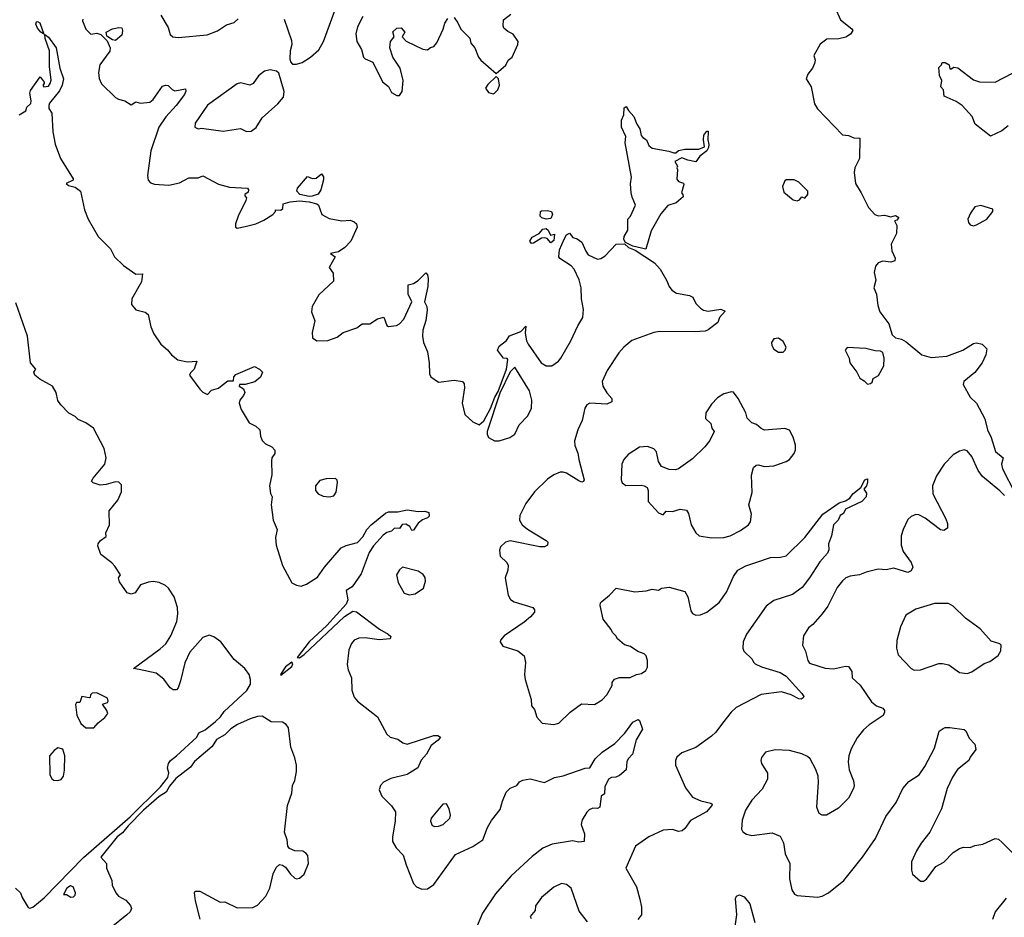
# Model space of a CAD drawing. Extents: x 1550320 to 1685906, y 509093 to 640511.
# Tile 436 of 532: x 1650540 to 1656853, y 599489 to 605245. Entities that reach past the tile are written whole.
import ezdxf

# ---------------------------------------------------------------- set-up
doc = ezdxf.new("R2010")
doc.units = 0

msp = doc.modelspace()

# ---------------------------------------------------------------- linework, layer by layer
at = {"layer": '0CON20XD'}
for points in [[(1655765.9, 605325.9), (1655803.8, 605245), (1655875.7, 605185.7), (1655881.2, 605175), (1655867.4, 605152.6), (1655836.1, 605133.9), (1655792.4, 605122.4), (1655715, 605119.2), (1655672.4, 605087.6), (1655632.5, 605015), (1655640, 604985), (1655637.1, 604965), (1655624, 604935), (1655593.3, 604895), (1655582.5, 604865), (1655614, 604815), (1655636, 604705), (1655654.5, 604674.5), (1655815, 604507.5), (1655855, 604502.5), (1655888.3, 604488.3), (1655927.5, 604485), (1655925.8, 604355), (1655895.7, 604295), (1655891.4, 604265), (1655898.2, 604195), (1655935.8, 604135.8), (1655981.4, 604041.4), (1656023.3, 603995), (1656045, 603988), (1656085, 603991.2), (1656125, 603980), (1656155, 603990), (1656176.4, 603976.4), (1656165, 603960), (1656150, 603955), (1656163.3, 603925), (1656161.2, 603875), (1656127.5, 603805), (1656133.1, 603763.1), (1656152.5, 603715), (1656151.7, 603698.3), (1656125, 603690), (1656075, 603696.2), (1656043.9, 603686.1), (1656026.7, 603665), (1656018.8, 603625), (1656030, 603575), (1656015.8, 603525), (1656034.2, 603484.2), (1656041.4, 603411.4), (1656055, 603372.5), (1656113.9, 603293.9), (1656133.9, 603223.9), (1656155.7, 603205.7), (1656195, 603195.4), (1656225, 603179.3), (1656325, 603095.7), (1656385, 603079.5), (1656485, 603086.9), (1656586.7, 603125), (1656655, 603168), (1656675, 603171.9), (1656712, 603165), (1656741.2, 603135), (1656734, 603095), (1656712, 603045), (1656665, 602982), (1656594, 602925), (1656590, 602905), (1656634.3, 602825), (1656675, 602786), (1656727.9, 602685), (1656744.6, 602615), (1656770, 602565), (1656797, 602477), (1656845.8, 602435.8), (1656834.4, 602395), (1656842.5, 602365), (1656921.8, 602211.8)], [(1651444, 605275), (1651491.4, 605195), (1651505, 605151.2), (1651521.2, 605135), (1651555, 605130), (1651741.1, 605148.9), (1651807.2, 605172.8), (1651865, 605212.9), (1651915, 605227.1), (1651940.2, 605249.8)], [(1652235, 605247.5), (1652282.4, 605112.4), (1652284.4, 605085), (1652274.6, 605045.4), (1652271.4, 604995), (1652276, 604975), (1652290, 604960), (1652315, 604959.2), (1652350.3, 604969.7), (1652405.5, 605004.5), (1652458.3, 605051.7), (1652487.5, 605105), (1652564.3, 605315)], [(1652740, 605265), (1652705, 605198.8), (1652696.2, 605155), (1652702.2, 605105), (1652730.8, 605055), (1652743.8, 605005), (1652755, 604993.8), (1652805, 604973.3), (1652865.9, 604845.9), (1652905, 604817.5), (1652925, 604777.5), (1652958.3, 604758.3), (1652975, 604760), (1652992.5, 604785), (1652998.8, 604855), (1652978.6, 604935), (1652933.3, 605005), (1652912.5, 605065), (1652917.5, 605105), (1652940, 605135), (1652933, 605167), (1652958.3, 605191.7), (1652985, 605192.5), (1653010, 605165), (1652992.5, 605135), (1653017.7, 605107.7), (1653125, 605056.7), (1653155, 605052.5), (1653175, 605067.5), (1653195, 605073.3), (1653215, 605097.5), (1653256.2, 605185), (1653265, 605222.5), (1653285, 605252.5)], [(1653325, 605260), (1653350, 605225), (1653367.5, 605185), (1653426.1, 605126.1), (1653433.3, 605095), (1653458.8, 605065), (1653481.2, 605005), (1653495.8, 604985.8), (1653595, 604900), (1653656.4, 604953.6), (1653672.5, 604985), (1653696.7, 605005), (1653733.3, 605085), (1653736.7, 605105), (1653705, 605153.3), (1653669.3, 605169.3), (1653645, 605190), (1653640, 605205), (1653642.5, 605245), (1653689.3, 605280.7)], [(1650695, 605152.5), (1650675, 605164.3), (1650655, 605190), (1650644.4, 605215.6), (1650648, 605232), (1650655, 605234), (1650669.2, 605225), (1650695, 605152.5)], [(1650945, 605248.8), (1650942.1, 605237.9), (1650963.1, 605185), (1650995, 605152.5), (1651035, 605158), (1651060, 605150), (1651100.3, 605110.3), (1651120.5, 605065), (1651117.6, 605042.4), (1651054.1, 604955), (1651045.6, 604905.6), (1651048.7, 604868.7), (1651064.5, 604834.5), (1651155, 604746.2), (1651172.5, 604735), (1651215, 604724.2), (1651255, 604698.8), (1651285, 604717.5), (1651315, 604710), (1651375, 604716.2), (1651395, 604733.3), (1651455, 604819.2), (1651475, 604826), (1651492.3, 604822.3), (1651517.5, 604797.5), (1651535, 604789.4), (1651602.5, 604802.5), (1651606, 604786), (1651597.1, 604765), (1651543.6, 604695), (1651477.3, 604622.7), (1651432, 604555), (1651381.5, 604405), (1651358.8, 604245), (1651363.8, 604215), (1651379.1, 604199.1), (1651405, 604190.6), (1651495.6, 604184.4), (1651565, 604199.2), (1651625, 604230), (1651685, 604231.2), (1651715, 604243.8), (1651815, 604191.4), (1651885, 604171.4), (1652000, 604165), (1652006.7, 604155), (1652005, 604140), (1651982.5, 604125), (1651982.5, 604115), (1651993.8, 604103.8), (1651990.8, 604085), (1651940, 603985), (1651923.3, 603935), (1651923.8, 603913.8), (1651935, 603907.5), (1651985, 603918), (1652054.1, 603935.9), (1652105, 603958.8), (1652162.5, 603995), (1652180, 604015), (1652180, 604025), (1652215, 604023.3), (1652226.7, 604035), (1652230, 604065), (1652275, 604078.1), (1652335, 604082.9), (1652395, 604077.8), (1652445, 604064.3), (1652455.7, 604055), (1652476.6, 603996.6), (1652525, 603970), (1652605.9, 603955.9), (1652659.2, 603959.2), (1652685, 603948.8), (1652700, 603935), (1652703.3, 603915), (1652663.8, 603825), (1652625, 603784), (1652585, 603756.7), (1652532.5, 603745), (1652562.5, 603725), (1652524.3, 603655), (1652550.5, 603620.5), (1652552.1, 603567.9), (1652458.9, 603481.1), (1652415.5, 603405), (1652411.7, 603371.7), (1652433.4, 603313.4), (1652415, 603240), (1652418.1, 603205), (1652445, 603185.6), (1652515, 603188.1)], [(1650535.8, 604634.2), (1650579.7, 604660.3), (1650586.2, 604685), (1650611.4, 604708.6), (1650614.3, 604725), (1650604.2, 604775), (1650608.3, 604791.7), (1650671.7, 604878.3), (1650697.5, 604845), (1650697.5, 604835), (1650687.5, 604825), (1650694.4, 604814.4), (1650725, 604818.8), (1650736.2, 604835), (1650741.7, 604858.3), (1650731.8, 604945), (1650731.5, 605045), (1650702.5, 605125), (1650700.7, 605149.3), (1650725, 605133.8), (1650774.3, 605065), (1650797.3, 604935), (1650821.4, 604865), (1650812.7, 604825), (1650795, 604789.2), (1650731.2, 604708.8), (1650726.2, 604695), (1650726.7, 604675), (1650746.7, 604645), (1650751.5, 604525), (1650767.4, 604447.4), (1650800.6, 604355), (1650883.8, 604225), (1650882.5, 604215), (1650837.5, 604195), (1650852.7, 604182.7), (1650895, 604171.4), (1650930, 604145), (1650955, 604026.7), (1650978.5, 603965), (1651043.5, 603855), (1651122.5, 603775), (1651148, 603725), (1651205, 603668.8), (1651285, 603612.5), (1651327.5, 603615), (1651321.2, 603565), (1651259.2, 603455), (1651257.7, 603417.7), (1651285, 603383.8), (1651345, 603368.8), (1651363.8, 603355), (1651381.4, 603275), (1651400.7, 603230.7), (1651444, 603165), (1651487.6, 603127.6), (1651513.8, 603095), (1651554.3, 603064.3), (1651615, 603052), (1651676, 603056), (1651659.2, 603005), (1651635, 602980.8), (1651629.5, 602965), (1651694.3, 602875), (1651715, 602855.8), (1651745, 602840.8), (1651770.8, 602869.2), (1651815, 602881.4), (1651838.9, 602901.1), (1651875, 602928.6), (1651910, 602930), (1651912.9, 602955), (1651925, 602970.6), (1652045, 603021.2), (1652077.5, 603005), (1652097.5, 602985), (1652085, 602952.5), (1652047, 602923), (1651985, 602906.2), (1651950, 602905), (1651947.5, 602895), (1651975, 602877.5), (1651983.8, 602855), (1651975.7, 602834.3), (1651951.2, 602805), (1651948, 602785), (1651960, 602745), (1652010.9, 602660.9), (1652055, 602639.4), (1652080.6, 602615), (1652083.1, 602575), (1652095, 602546.2), (1652115, 602526), (1652156.7, 602505), (1652176.7, 602485), (1652176.4, 602463.6), (1652157.5, 602435), (1652154.1, 602415.9), (1652155.9, 602325.9), (1652140.8, 602255), (1652147.7, 602207.7), (1652158.8, 602185), (1652152, 602135), (1652164.2, 602035), (1652190, 601975), (1652180.8, 601925), (1652184.5, 601875), (1652225.6, 601745), (1652285, 601634.2), (1652315, 601618.9), (1652345, 601613.5), (1652378.8, 601625), (1652449.5, 601670.5), (1652495, 601734), (1652601.2, 601858.8), (1652634.3, 601874.3), (1652705, 601892.9), (1652740.9, 601929.1), (1652765.3, 601975), (1652793.3, 602005), (1652885, 602081.5), (1652905, 602090), (1652965, 602088.8), (1653025, 602102.2), (1653095, 602091.3), (1653136.9, 602093.1), (1653163.3, 602085), (1653165, 602060.5), (1653155, 602050.5), (1653121.7, 602038.3), (1653094.1, 602015.9), (1653065, 601972.5), (1653055, 601970), (1653042.5, 601995), (1653015, 602009.2), (1652993, 602007), (1652975, 601982.5), (1652942.5, 601985), (1652924.1, 601965.9), (1652895, 601955.8), (1652870.9, 601939.1), (1652808.8, 601871.2), (1652780.8, 601829.2), (1652728.7, 601691.3), (1652672, 601608), (1652632.5, 601585), (1652643, 601525), (1652632.6, 601497.4), (1652508.9, 601361.1), (1652395, 601254.7), (1652318.1, 601155), (1652335, 601153.2), (1652363.8, 601175), (1652621.6, 601418.4), (1652675, 601451.2), (1652698.7, 601448.7), (1652846.2, 601336.2), (1652903.3, 601305), (1652919.5, 601289.5), (1652915, 601274.2), (1652845, 601268.2), (1652755, 601281.2), (1652715, 601280), (1652685, 601266.7), (1652667.8, 601245), (1652650.4, 601205), (1652639.7, 601109.7), (1652645.7, 601075), (1652666.9, 601025), (1652670.6, 600945), (1652685, 600901.2), (1652705, 600874.3), (1652834, 600774), (1652895, 600664), (1652915, 600644.3), (1652965, 600630.8), (1652997.3, 600607.3), (1653025, 600599.2), (1653195, 600655.7), (1653220, 600655), (1653237.5, 600645), (1653223.3, 600625), (1653178.3, 600591.7), (1653149.4, 600535), (1653115, 600495.8), (1653092.3, 600447.7), (1653024.7, 600405.3), (1652920.4, 600379.6), (1652872, 600355), (1652852.5, 600335), (1652844.3, 600305.7), (1652862.5, 600265), (1652923.8, 600203.8), (1652949.1, 600165), (1652948.2, 600105), (1652929.7, 600005), (1652931.3, 599975), (1652953.8, 599935), (1652998.4, 599888.4), (1653017.2, 599825), (1653065.9, 599705.9), (1653085, 599684.5), (1653118.8, 599668.8), (1653155, 599671.1), (1653195, 599699.6), (1653335, 599891.5), (1653445, 599942.9), (1653509.4, 599985), (1653538.6, 600065), (1653565, 600110), (1653620.3, 600179.7), (1653635.9, 600234.1), (1653658.3, 600291.7), (1653685, 600317.5), (1653727.5, 600335), (1653745, 600357.5), (1653765, 600367.5), (1653813.6, 600376.4), (1653905, 600352.5), (1653970, 600385), (1654025, 600396), (1654165, 600446), (1654195, 600446.7), (1654229.2, 600505), (1654275, 600548.6), (1654355.4, 600604.6), (1654419.5, 600670.5), (1654470.5, 600739.5), (1654505, 600757.5), (1654515, 600750), (1654532.5, 600695), (1654493, 600627), (1654470, 600535), (1654442.5, 600505), (1654432.5, 600485), (1654428.8, 600435), (1654385, 600397.5), (1654363, 600387), (1654335, 600386.2), (1654314.4, 600375.6), (1654291.2, 600325), (1654289.5, 600280.5), (1654267.5, 600265), (1654260, 600195), (1654245, 600186.2), (1654215, 600188), (1654191.2, 600178.8), (1654175.9, 600164.1), (1654146.7, 600115), (1654140, 600085), (1654162, 600025), (1654160, 599975), (1654125, 599971.2), (1654085, 599978.8), (1653955, 599958.5), (1653895, 599931.5), (1653825, 599879.5), (1653692.2, 599755), (1653590.8, 599639.1), (1653507.9, 599515), (1653461.5, 599408.5)], [(1651155, 605112.3), (1651135, 605116.2), (1651099.1, 605139.1), (1651094.4, 605165), (1651135, 605186.2), (1651175, 605195.7), (1651193.8, 605193.8), (1651199.2, 605175), (1651194.2, 605145), (1651155, 605112.3)], [(1656877.5, 604565), (1656836.8, 604533.2), (1656765, 604498.8), (1656666.2, 604575), (1656646.7, 604625), (1656583.9, 604693.9), (1656545, 604720), (1656467.5, 604755), (1656462.5, 604795), (1656446.7, 604815), (1656453.3, 604855), (1656438.3, 604888.3), (1656432.5, 604937.5), (1656450, 604955), (1656455, 604970), (1656475, 604970), (1656500, 604955), (1656505, 604930), (1656515, 604930), (1656528.3, 604941.7), (1656555, 604936.7), (1656655, 604860), (1656695, 604845.8), (1656795, 604843.5), (1656905, 604902.2)], [(1651995, 604528), (1652025, 604530), (1652055.4, 604554.6), (1652095, 604615.8), (1652194.5, 604705.5), (1652231.7, 604748.3), (1652235.7, 604785), (1652201.7, 604901.7), (1652187.5, 604915), (1652145, 604924.4), (1652108.8, 604915), (1652071.4, 604885), (1652037.5, 604835), (1652015.5, 604824.5), (1651955, 604840.8), (1651935, 604834.2), (1651745, 604697.1), (1651665, 604582.5), (1651663.3, 604555), (1651685, 604546.2), (1651705, 604548.8), (1651845, 604529.5), (1651955, 604548.1), (1651995, 604528)], [(1653575, 604770), (1653585, 604773.3), (1653606.7, 604795), (1653616.7, 604825), (1653610, 604865), (1653595, 604880), (1653540.7, 604829.3), (1653527.5, 604805), (1653545, 604777.5), (1653575, 604770)], [(1654555, 603772.9), (1654472.1, 603792.1), (1654425, 603816.9), (1654413.5, 603835), (1654416.7, 603855), (1654438.5, 603895), (1654439.2, 603965), (1654456, 603985), (1654488.6, 604055), (1654466.6, 604106.6), (1654461.4, 604135), (1654457.3, 604192.7), (1654463.8, 604235), (1654422.9, 604455), (1654426, 604495), (1654398.8, 604555), (1654399.3, 604600.7), (1654413.3, 604635), (1654415, 604680), (1654428.8, 604688.8), (1654442.9, 604662.9), (1654477.5, 604625), (1654496, 604575), (1654516.2, 604545), (1654525, 604503.3), (1654535, 604488.8), (1654560, 604475), (1654575, 604437.5), (1654595, 604420.8), (1654703, 604403), (1654735, 604390.8), (1654748.1, 604391.9), (1654764.4, 604405.6), (1654805, 604414.4), (1654895, 604414.2), (1654930, 604430), (1654924.4, 604474.4), (1654926.2, 604505), (1654945, 604530), (1654955, 604530), (1654951.2, 604475), (1654958.8, 604445), (1654956.2, 604425), (1654945.6, 604404.4), (1654900.3, 604369.7), (1654876.1, 604333.9), (1654823.6, 604343.6), (1654785, 604358.8), (1654740, 604335), (1654757.5, 604305), (1654752.5, 604295), (1654757.5, 604285), (1654753, 604223), (1654765, 604207.5), (1654796.7, 604196.7), (1654799.3, 604189.3), (1654782.5, 604135), (1654792.5, 604125), (1654795, 604110), (1654749.7, 604070.3), (1654695.7, 604054.3), (1654650.3, 603999.7), (1654588.2, 603891.8), (1654555, 603772.9)], [(1652395, 604112.2), (1652336.7, 604125), (1652317.5, 604145), (1652322, 604165), (1652385, 604240), (1652415, 604227.5), (1652441.7, 604228.3), (1652475, 604257.5), (1652487, 604237), (1652487.3, 604217.3), (1652471.4, 604155), (1652453, 604127), (1652415, 604113.3), (1652395, 604112.2)], [(1655525, 604082.5), (1655540, 604090), (1655555, 604110), (1655575, 604100), (1655593.3, 604125), (1655592.5, 604145), (1655535, 604202.5), (1655505, 604217.5), (1655455, 604217.5), (1655445, 604212.5), (1655431.2, 604175), (1655439.3, 604139.3), (1655499.3, 604089.3), (1655525, 604082.5)], [(1653915, 603966.2), (1653887.5, 603975), (1653877.5, 603985), (1653880, 604015), (1653885, 604020), (1653925, 604022.5), (1653950, 604015), (1653956.7, 603995), (1653945, 603970), (1653915, 603966.2)], [(1656655, 603924), (1656675, 603928.8), (1656742, 603965), (1656780, 604015), (1656780, 604030), (1656703.6, 604053.6), (1656665, 604046), (1656636, 604005), (1656620, 603965), (1656624, 603945), (1656635, 603930), (1656655, 603924)], [(1652515, 603188.1), (1652575, 603210), (1652615, 603240), (1652701.7, 603268.3), (1652736.1, 603293.9), (1652785, 603293.8), (1652835, 603326.7), (1652875, 603337.5), (1652894.4, 603284.4), (1652905, 603276.7), (1652955, 603283.8), (1652975, 603294), (1653002.5, 603325), (1653053.3, 603435), (1653030, 603485), (1653030, 603545), (1653065, 603552.5), (1653095, 603572.5), (1653145, 603622.5), (1653155, 603610), (1653158.8, 603585), (1653156.2, 603535), (1653136.2, 603435), (1653151.1, 603405), (1653153.4, 603383.4), (1653143.1, 603316.9), (1653125.6, 603255), (1653123.3, 603215), (1653130, 603175), (1653153.8, 603115), (1653166.2, 603045), (1653168, 602975), (1653176.7, 602955), (1653225, 602920), (1653325, 602933.3), (1653380, 602925), (1653389.3, 602909.3), (1653391.2, 602885), (1653378, 602785), (1653394.2, 602714.2), (1653445, 602666.2), (1653485, 602648), (1653516.7, 602673.3), (1653557.9, 602752.1), (1653585.9, 602825), (1653608.5, 602861.5), (1653662.2, 603005), (1653670, 603065), (1653665, 603073.3), (1653642.5, 603075), (1653603.6, 603126.4), (1653615, 603152.5), (1653662, 603188), (1653681.2, 603218.8), (1653754.1, 603245.9), (1653785, 603280), (1653780, 603235), (1653788.8, 603185), (1653800, 603165), (1653884.2, 603045), (1653915, 603025.7), (1653952.5, 603025), (1653995, 603054.4), (1654010, 603075), (1654073.5, 603185), (1654117.7, 603282.3), (1654150.8, 603335), (1654155.7, 603385.7), (1654142.9, 603455), (1654140, 603525), (1654127.7, 603577.7), (1654094.3, 603645), (1654075, 603667.5), (1654003.3, 603713.3), (1653996, 603725), (1654001.5, 603768.5), (1654031.5, 603838.5), (1654046.7, 603865), (1654065, 603876.7), (1654087.5, 603847.5), (1654115, 603840.8), (1654145, 603818.8), (1654169.7, 603759.7), (1654185, 603738), (1654245, 603710), (1654265.8, 603714.2), (1654295, 603731.2), (1654364.6, 603805.4), (1654418.1, 603808.1), (1654444.4, 603785), (1654487.1, 603767.1), (1654610, 603685), (1654645.6, 603645), (1654686.9, 603575), (1654703.6, 603533.6), (1654721.3, 603511.3), (1654751.7, 603491.7), (1654835.6, 603475.6), (1654855.8, 603465.8), (1654876.2, 603425), (1654904.4, 603394.4), (1654925, 603382.5), (1654953.9, 603376.1), (1655035, 603388.8), (1655062.5, 603375), (1655027.5, 603335), (1655016.2, 603303.8), (1654955, 603256.2), (1654935, 603248), (1654866.9, 603243.1), (1654645, 603246.2), (1654605, 603239.6), (1654465, 603187.9), (1654414.2, 603145.8), (1654381.2, 603108.8), (1654306.5, 602995), (1654275.6, 602925), (1654280, 602895), (1654305, 602851.4), (1654335.8, 602815), (1654336.7, 602795), (1654305, 602779.2), (1654195, 602785.6), (1654176, 602775), (1654162.9, 602755), (1654145.6, 602675), (1654117.8, 602615), (1654097.8, 602545), (1654100, 602515), (1654118.9, 602465), (1654124.5, 602425), (1654160, 602295), (1654155.9, 602284.1), (1654145, 602280), (1654125, 602287.5), (1654045, 602336.9), (1654025, 602342.9), (1654005, 602342.9), (1653965, 602327.5), (1653925, 602298.6), (1653841.9, 602218.1), (1653785, 602142.9), (1653746.7, 602065), (1653744.5, 602035), (1653762.5, 602005), (1653795, 601978.2), (1653916.2, 601905), (1653926.7, 601895), (1653923.8, 601875), (1653905, 601865.7), (1653874.4, 601865.6), (1653685, 601903.3), (1653655.6, 601894.4), (1653622.9, 601865), (1653615.8, 601844.2), (1653620.8, 601805), (1653664.3, 601764.3), (1653671.4, 601745), (1653668.9, 601715), (1653653.3, 601665), (1653672, 601555), (1653687.3, 601527.3), (1653711.4, 601511.4), (1653830, 601475), (1653841.7, 601461.7), (1653840, 601445), (1653816, 601415), (1653775, 601381.4), (1653646.2, 601295), (1653623, 601267), (1653621.2, 601255), (1653637.7, 601227.7), (1653735, 601198.8), (1653773.8, 601165), (1653783.6, 601123.6), (1653776.7, 601045), (1653780, 601015), (1653818.8, 600885), (1653821.2, 600845), (1653841.2, 600821.2), (1653855, 600773.3), (1653890, 600735), (1653965, 600725.8), (1653996.8, 600733.2), (1654068.8, 600805), (1654141.4, 600858.6), (1654225, 600854.3), (1654275.4, 600884.6), (1654304.3, 600915), (1654338.8, 600975), (1654338.8, 600995), (1654353.1, 601016.9), (1654385, 601027.1), (1654455, 601026), (1654494.5, 601045.5), (1654527.1, 601052.9), (1654555, 601070.8), (1654566.1, 601093.9), (1654566.2, 601135), (1654556.3, 601166.3), (1654545, 601178.1), (1654504.4, 601194.4), (1654456.7, 601225), (1654417.3, 601237.3), (1654372.5, 601275), (1654363.3, 601295), (1654340, 601315), (1654333.3, 601335), (1654280.5, 601400.5), (1654261.7, 601488.3), (1654263.3, 601505), (1654272.5, 601515), (1654322.5, 601555), (1654365, 601600), (1654485, 601576.7), (1654557.7, 601582.3), (1654595, 601593.8), (1654635, 601586.7), (1654655, 601598.8), (1654705, 601606.7), (1654805, 601577.5), (1654824, 601545), (1654844.2, 601455), (1654855, 601436.7), (1654875.8, 601425.8), (1654905, 601428.1), (1654945, 601445.6), (1655025, 601507.1), (1655071.5, 601575), (1655117.5, 601675), (1655144.8, 601715.2), (1655196.7, 601743.3), (1655260, 601765), (1655355, 601796.9), (1655418.3, 601798.3), (1655455, 601808), (1655574, 601925), (1655690, 602075), (1655795, 602147.5), (1655835, 602160), (1655863, 602177), (1655882.5, 602205), (1655933.8, 602246.2), (1655960, 602295), (1655975, 602300), (1655976.4, 602276.4), (1655970, 602255), (1655952.5, 602235), (1655969.2, 602209.2), (1655966.9, 602185), (1655938.8, 602155), (1655835, 602105.8), (1655821.4, 602078.6), (1655801.2, 602065), (1655788, 602035), (1655758, 602005), (1655744.2, 601935), (1655725.7, 601885), (1655728.1, 601845), (1655720.6, 601825), (1655670.4, 601769.6), (1655604.5, 601665), (1655556.9, 601603.1), (1655495, 601560), (1655375, 601520.9), (1655326.5, 601485), (1655201.1, 601305), (1655178.6, 601255), (1655175.8, 601215.8), (1655184, 601195), (1655236.2, 601145), (1655244.2, 601125), (1655255.7, 601115), (1655296, 601095), (1655415, 601058.2), (1655455.5, 601035), (1655554.4, 600925), (1655567.1, 600905), (1655564.2, 600895.8), (1655551.7, 600888.3), (1655535, 600890.4), (1655486.7, 600916.7), (1655425, 600934.7), (1655295, 600916.9), (1655135, 600834.2), (1655102, 600805), (1655045.6, 600734.4), (1655003, 600677), (1654975, 600650), (1654875, 600578), (1654785, 600544.2), (1654752.9, 600515), (1654744.1, 600494.1), (1654744, 600465), (1654808.3, 600318.3), (1654855, 600258.8), (1654907.5, 600235), (1654971.7, 600221.7), (1654980, 600215), (1654978.8, 600205), (1654944.2, 600165), (1654840.3, 600109.7), (1654805, 600058), (1654787.4, 600042.6), (1654765, 600040), (1654725, 600051.4), (1654665, 600046.9), (1654574, 600006), (1654488.6, 599945), (1654426.7, 599805), (1654493.9, 599683.9), (1654515.8, 599605), (1654526.1, 599553.9), (1654526.2, 599505), (1654502.5, 599475)], [(1653820.7, 603810.7), (1653810, 603825), (1653825, 603850), (1653870, 603875), (1653895, 603902.5), (1653915, 603906), (1653927.5, 603895), (1653943.3, 603863.3), (1653970, 603870), (1653965, 603830), (1653945, 603813.3), (1653922.5, 603842.5), (1653905, 603846.7), (1653885, 603843.3), (1653835, 603811.2), (1653820.7, 603810.7)], [(1650513.8, 599675), (1650545.8, 599645.8), (1650556, 599616), (1650595, 599551.2), (1650605, 599546.9), (1650625, 599554.4), (1650695.8, 599614.2), (1650948.2, 599871.8), (1651247.7, 600132.3), (1651442.1, 600325), (1651489.2, 600385), (1651496.7, 600415), (1651487.5, 600445), (1651493.9, 600476.1), (1651507.5, 600495), (1651546.2, 600525), (1651675, 600643.8), (1651688.8, 600671.2), (1651729.4, 600690.6), (1651795, 600744.5), (1651828.1, 600775), (1651850.7, 600809.3), (1651997.2, 600942.8), (1652020.9, 600985), (1652020.9, 601015), (1652012.2, 601045), (1651984.4, 601085), (1651915, 601143.3), (1651830.6, 601255), (1651785, 601288.1), (1651755, 601299.2), (1651715, 601283.8), (1651631.3, 601188.7), (1651599.1, 601120.9), (1651570, 601005), (1651555, 600960), (1651545, 600947.5), (1651525, 600947.5), (1651505, 600960), (1651465, 601016.7), (1651414.2, 601054.2), (1651305, 601078), (1651270, 601085), (1651440.3, 601209.7), (1651476.4, 601243.6), (1651510, 601295), (1651548.1, 601385), (1651554.4, 601435), (1651551.5, 601475), (1651529.6, 601545), (1651495, 601600), (1651475, 601617.8), (1651434.1, 601635.9), (1651395, 601642.5), (1651365, 601638), (1651315, 601620), (1651279.7, 601570.3), (1651255, 601561.2), (1651229.5, 601569.5), (1651179.3, 601639.3), (1651173.8, 601665), (1651186.7, 601685), (1651150.5, 601740.5), (1651131.7, 601761.7), (1651060, 601815), (1651041.7, 601871.7), (1651043.3, 601885), (1651057.5, 601905), (1651095, 601930), (1651093.3, 601955), (1651116.2, 602005), (1651114.2, 602095), (1651170, 602165), (1651191.9, 602218.1), (1651192.3, 602262.3), (1651175, 602280), (1651155, 602282), (1651095, 602263.8), (1651055, 602260), (1651010, 602275), (1651000, 602285), (1651010, 602305), (1651085.8, 602395), (1651094.3, 602435.7), (1651081.9, 602495), (1651012.1, 602625), (1650965, 602660.5), (1650915, 602681.2), (1650895, 602701.2), (1650855, 602721.2), (1650803.8, 602775), (1650785, 602803.3), (1650774, 602855), (1650751.2, 602895), (1650669.5, 602939.5), (1650637.5, 602965), (1650630, 602985), (1650642.5, 603005), (1650610, 603045), (1650590, 603215), (1650515, 603430)], [(1655405, 603113.3), (1655435, 603114), (1655448.8, 603125), (1655453.8, 603145), (1655435, 603182.5), (1655405, 603202.5), (1655375, 603197.5), (1655360, 603175), (1655362.5, 603155), (1655375, 603132.5), (1655405, 603113.3)], [(1655975, 602907.5), (1655995, 602912.5), (1656005, 602920), (1656012.5, 602945), (1656045.8, 602964.2), (1656081.2, 603025), (1656083.9, 603073.9), (1656075, 603110), (1656059.3, 603119.3), (1656025, 603121.2), (1655965, 603136.7), (1655845, 603142.5), (1655832.5, 603125), (1655857.5, 603075), (1655863.8, 603045), (1655907.5, 602985), (1655926.4, 602946.4), (1655955, 602930), (1655975, 602907.5)], [(1653585, 602544), (1653615, 602544.3), (1653683.3, 602565), (1653715, 602586.2), (1653743.3, 602646.7), (1653797.8, 602705), (1653820.9, 602755), (1653824.5, 602805), (1653808.5, 602865), (1653715, 603016.7), (1653684.1, 602985.9), (1653619.2, 602850.9), (1653537.1, 602605), (1653536.7, 602586.7), (1653546.7, 602565), (1653585, 602544)], [(1654975, 601921.4), (1655055, 601924.2), (1655095.5, 601934.5), (1655160.9, 601969.1), (1655214, 602005), (1655225.7, 602025), (1655231.9, 602075), (1655216, 602135), (1655236.7, 602213.3), (1655231.9, 602325), (1655245.7, 602374.3), (1655261.4, 602388.6), (1655275, 602391.2), (1655315, 602380), (1655375.5, 602384.5), (1655455, 602412), (1655476.7, 602425), (1655506.1, 602463.9), (1655513.6, 602486.4), (1655513.6, 602516.4), (1655498.8, 602568.8), (1655475, 602612.5), (1655445, 602622.5), (1655315, 602612.5), (1655295, 602622.5), (1655265, 602650), (1655235, 602660), (1655205, 602690), (1655196.2, 602725), (1655146.1, 602816.1), (1655115.9, 602855.9), (1655105, 602858.8), (1655055, 602845.6), (1655015, 602819.2), (1654975, 602778.8), (1654938.8, 602725), (1654938, 602688), (1654971.2, 602655), (1654977.5, 602625), (1654992.5, 602605), (1654964.2, 602545.8), (1654933.8, 602505), (1654855, 602429.2), (1654764.1, 602365.9), (1654745, 602358.8), (1654705, 602360), (1654655, 602380), (1654635, 602412.5), (1654622.5, 602475), (1654605, 602492.9), (1654565, 602507.1), (1654515, 602504.2), (1654442.1, 602457.9), (1654414, 602425), (1654401.2, 602395), (1654396, 602295), (1654403.8, 602275), (1654427.1, 602257.1), (1654525, 602260), (1654545, 602256.7), (1654562.5, 602245), (1654570, 602225), (1654568.8, 602155), (1654635, 602083.8), (1654665, 602070), (1654685, 602092.5), (1654725, 602091.2), (1654775, 602106), (1654815, 602100), (1654828.9, 602078.9), (1654844.5, 602005), (1654874.4, 601955), (1654896.2, 601935), (1654975, 601921.4)], [(1656855, 602193.8), (1656824.8, 602224.8), (1656713.1, 602315), (1656686.6, 602355), (1656645, 602444.4), (1656615, 602480), (1656595, 602486.7), (1656565, 602478.6), (1656525, 602454.2), (1656467.1, 602395), (1656419.4, 602320.6), (1656393.3, 602255), (1656394.3, 602205), (1656478.6, 602045), (1656489.2, 602015), (1656490, 601985), (1656465, 601970), (1656445, 601974.2), (1656345, 602049.1), (1656305, 602069.4), (1656285, 602071.9), (1656255, 602059.4), (1656235, 602040), (1656203.7, 601976.3), (1656192.2, 601935), (1656190.9, 601875), (1656205.4, 601835.4), (1656256.9, 601765), (1656265.7, 601735), (1656255, 601711.2), (1656235, 601700.8), (1656145, 601728.6), (1656095, 601716.7), (1656045, 601720.6), (1655967.6, 601702.4), (1655925, 601685.6), (1655865, 601676.7), (1655838, 601665), (1655815, 601647.5), (1655780.6, 601605), (1655720.8, 601485), (1655686, 601435), (1655625, 601366), (1655598, 601345), (1655565.9, 601294.1), (1655558.8, 601235), (1655579.2, 601195), (1655593.1, 601135), (1655605, 601119.4), (1655705, 601085.9), (1655757.3, 601082.7), (1655835, 601100), (1655855, 601097.5), (1655876.2, 601065), (1655876.7, 601025), (1655928.7, 600978.7), (1656001.7, 600871.7), (1656033.3, 600845), (1656075, 600830), (1656085.8, 600815.8), (1656086.1, 600803.9), (1656075.8, 600784.2), (1655986.2, 600723.8), (1655949.8, 600690.2), (1655910.2, 600639.8), (1655871.2, 600568.8), (1655857.1, 600525), (1655852.9, 600485), (1655859.5, 600435), (1655885.9, 600364.1), (1655890, 600335), (1655886, 600315), (1655855, 600253.8), (1655790.5, 600189.5), (1655712.5, 600145), (1655685, 600143.1), (1655666, 600155), (1655650.6, 600195), (1655662.5, 600355), (1655659.1, 600395), (1655645, 600436.2), (1655608.1, 600505), (1655591.1, 600521.1), (1655555, 600538.1), (1655475, 600558), (1655385, 600563.8), (1655321.7, 600548.3), (1655296.1, 600513.9), (1655291.2, 600495), (1655296.2, 600475), (1655334.2, 600414.2), (1655334.4, 600375), (1655300.2, 600309.8), (1655235, 600239.2), (1655193.1, 600175), (1655172.9, 600112.9), (1655168.8, 600055), (1655176.1, 600036.1), (1655201.2, 600021.2), (1655235, 600014.2), (1655365, 600031.4), (1655415, 600010), (1655437.2, 599967.2), (1655449.1, 599895), (1655478.9, 599835), (1655475.6, 599735), (1655490.6, 599665), (1655507.3, 599637.3), (1655525, 599628), (1655655, 599617.1), (1655685.5, 599624.5), (1655726.7, 599645), (1655825, 599726), (1655944.5, 599875), (1656026.7, 599995), (1656093.6, 600136.4), (1656160, 600225), (1656202, 600315), (1656240.9, 600359.1), (1656306.6, 600403.4), (1656344.4, 600455.6), (1656405.9, 600574.1), (1656436.4, 600683.6), (1656460.5, 600699.5), (1656475, 600706.2), (1656505, 600706.7), (1656595, 600693.3), (1656607.5, 600685), (1656627, 600637), (1656665, 600600), (1656670, 600565), (1656633.3, 600515), (1656626.7, 600495), (1656553, 600437), (1656521.7, 600388.3), (1656487.1, 600315), (1656450, 600185), (1656405.7, 600094.3), (1656376, 600035), (1656321.2, 599965), (1656291.2, 599915), (1656259.2, 599845), (1656258, 599792), (1656264.4, 599765), (1656315, 599720.5), (1656335, 599721.1), (1656355, 599734.4), (1656414.3, 599815.7), (1656466.5, 599843.5), (1656525, 599904), (1656565, 599930), (1656592.1, 599937.9), (1656635, 599935.8), (1656665, 599950), (1656715, 599958.8), (1656795, 599994), (1656815, 599989.2), (1656839.6, 599969.6), (1656963.1, 599845)], [(1652525, 602184.5), (1652555, 602192.7), (1652570, 602215), (1652578.3, 602278.3), (1652575, 602293.3), (1652565, 602302), (1652505, 602300.8), (1652465, 602290), (1652436, 602255), (1652435.8, 602225), (1652454.6, 602204.6), (1652485, 602189.1), (1652525, 602184.5)], [(1653036.4, 601556.4), (1653075, 601563.8), (1653129.7, 601600.3), (1653142.5, 601645), (1653139.1, 601669.1), (1653127.8, 601687.8), (1653095, 601709.2), (1652995, 601733.8), (1652975, 601717.5), (1652956.7, 601685), (1652966.2, 601635), (1653005, 601567.5), (1653036.4, 601556.4)], [(1656615, 601052.5), (1656645, 601062.5), (1656725, 601116.2), (1656760.7, 601129.3), (1656813, 601167), (1656831.7, 601198.3), (1656832.5, 601235), (1656825, 601242.5), (1656769.5, 601259.5), (1656699.1, 601339.1), (1656605, 601408), (1656524.3, 601484.3), (1656495, 601500.8), (1656405, 601500.8), (1656285, 601464.4), (1656222.4, 601427.6), (1656187.5, 601352.5), (1656164.4, 601265), (1656161.9, 601215), (1656172.4, 601172.4), (1656255, 601083.8), (1656275, 601074.3), (1656315, 601075.6), (1656433.7, 601116.3), (1656456.8, 601116.8), (1656497.4, 601107.4), (1656565, 601058), (1656615, 601052.5)], [(1652215, 601041.2), (1652285, 601097.1), (1652290.8, 601115), (1652285.2, 601125.2), (1652245, 601094.3), (1652212, 601045), (1652215, 601041.2)], [(1651015, 600704), (1651043, 600737), (1651085, 600770), (1651104.1, 600795.9), (1651099.2, 600815), (1651070, 600855), (1651103, 600867), (1651107.5, 600875), (1651102.5, 600895), (1651035, 600928.1), (1651004.3, 600925.7), (1650994.3, 600915.7), (1650991.7, 600898.3), (1650985, 600896.7), (1650937.5, 600905), (1650925, 600867.5), (1650903.9, 600866.1), (1650897, 600853), (1650906, 600785), (1650930.9, 600730.9), (1650965, 600704), (1651015, 600704)], [(1651696.2, 599476.2), (1651666.7, 599595), (1651660, 599645), (1651665, 599657.5), (1651695, 599657.5), (1651825, 599586.7), (1651855, 599588.8), (1651935, 599550), (1652035, 599552.2), (1652063.9, 599566.1), (1652117.1, 599625), (1652142.9, 599675), (1652165, 599767.5), (1652185, 599807.5), (1652205, 599827.5), (1652225, 599823.3), (1652245, 599810), (1652275.7, 599765.7), (1652305, 599740), (1652315, 599736.2), (1652335, 599740.8), (1652364.2, 599765), (1652391.9, 599835), (1652387.1, 599885), (1652375, 599900.8), (1652355, 599912.5), (1652305, 599916), (1652270.5, 599930.5), (1652258.8, 599945), (1652254.3, 599985), (1652238.9, 600035), (1652257.8, 600205), (1652284.7, 600285), (1652289.6, 600335), (1652304.2, 600365.8), (1652315.3, 600424.7), (1652314.7, 600465), (1652305, 600510.8), (1652279.3, 600579.3), (1652263.8, 600705), (1652248.9, 600725), (1652225, 600740.4), (1652153.2, 600743.2), (1652095, 600777.8), (1652063.8, 600776.2), (1652017.8, 600762.2), (1651935.6, 600724.4), (1651893.1, 600696.9), (1651855, 600660), (1651801.2, 600628.8), (1651774.2, 600585), (1651661, 600489), (1651635, 600451.5), (1651541.3, 600378.7), (1651500.5, 600329.5), (1651478.3, 600291.7), (1651435, 600262.9), (1651333.2, 600176.8), (1651236.2, 600076.2), (1651199, 600031), (1651164.4, 600005.6), (1651060, 599875), (1651096.7, 599835), (1651096.7, 599805), (1651130, 599725), (1651132.5, 599695), (1651156.7, 599645), (1651174.2, 599624.2), (1651219.5, 599599.5), (1651250, 599565), (1651257.5, 599545), (1651247.5, 599525), (1651226.7, 599505), (1651126.5, 599423.5)], [(1650785, 600366), (1650805, 600372), (1650820, 600395), (1650827.3, 600432.7), (1650828.6, 600525), (1650816.5, 600566.5), (1650785, 600575.7), (1650760.3, 600559.7), (1650732, 600525), (1650732.5, 600405), (1650745, 600377.5), (1650758.3, 600368.3), (1650785, 600366)], [(1653201.2, 600071.2), (1653225, 600074.3), (1653256, 600084), (1653298.8, 600125), (1653301.2, 600145), (1653293.3, 600185), (1653277, 600217), (1653252.5, 600215), (1653177.5, 600125), (1653174.2, 600105), (1653185, 600078.8), (1653201.2, 600071.2)], [(1654180.3, 599460.3), (1654127.7, 599527.7), (1654075, 599676.7), (1654045, 599700), (1654015, 599706), (1653965, 599683.3), (1653886.2, 599615), (1653848.3, 599561.7), (1653845, 599532.5), (1653813.8, 599495), (1653820.5, 599480.5)], [(1650868.3, 599618.3), (1650885, 599620), (1650895, 599630), (1650896.7, 599645), (1650883.3, 599685), (1650865, 599690), (1650841.5, 599675), (1650820, 599635), (1650840, 599635), (1650868.3, 599618.3)], [(1655121.5, 599385), (1655138.6, 599505), (1655130, 599610), (1655136, 599624), (1655155, 599633.8), (1655185, 599621.2), (1655222, 599575), (1655254.6, 599455)], [(1656865, 599611.4), (1656794, 599525), (1656778.6, 599475)]]:
    msp.add_lwpolyline(points, dxfattribs=at)

doc.saveas('drawing.dxf')
